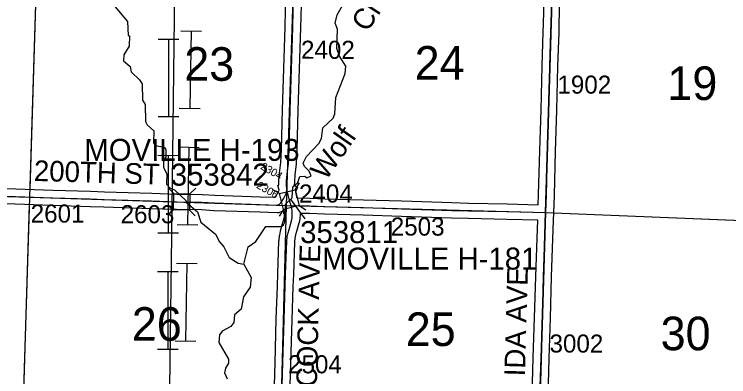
# Model space of a CAD drawing. Extents: x -157.2 to -99.3, y 12.2 to 46.2.
# Drawn here: x -130.824 to -128.057, y 29.887 to 31.29 of the extents above; entities that cross this region are included whole.
import ezdxf

# ---------------------------------------------------------------- set-up
doc = ezdxf.new("R2010")
doc.units = 0
for name, color, linetype in [('tdCoHydroRiver', 7, 'Continuous'), ('tdCoHydroTxtLg', 7, 'Continuous'), ('tdCoPipe', 7, 'Continuous'), ('tdCoPipe1', 7, 'Continuous'), ('tdCoPipe2', 7, 'Continuous'), ('tdCoSecRdNmbr', 7, 'Continuous'), ('tdCoSecRdTxt', 7, 'Continuous'), ('tdCoSecRteBand', 7, 'Continuous'), ('tdCoSecRteCL', 7, 'Continuous'), ('tdCoSectLine', 7, 'Continuous'), ('tdCoSectLinePart', 7, 'Continuous'), ('tdCoSectNmbr', 7, 'Continuous'), ('tdCoStrucSec', 7, 'Continuous'), ('tdCoStrucSecCoName', 7, 'Continuous'), ('tdCoStrucSecFHWANum', 7, 'Continuous'), ('tdCoSurfEarth', 7, 'Continuous'), ('tdCoSurfGravel', 7, 'Continuous'), ('tdCoTwpBndryShd', 7, 'Continuous')]:
    doc.layers.add(name, color=color, linetype=linetype)

msp = doc.modelspace()

# ---------------------------------------------------------------- linework, layer by layer
at = {"layer": 'tdCoHydroRiver'}
for points in [[(-129.9355, 30.3231), (-129.9177, 30.3905), (-129.8887, 30.4101), (-129.8491, 30.469), (-129.7891, 30.4687), (-129.781, 30.4748), (-129.776, 30.4857), (-129.7739, 30.5551), (-129.7479, 30.5796), (-129.7451, 30.6222), (-129.7256, 30.639), (-129.7186, 30.6625), (-129.6981, 30.6634), (-129.6904, 30.6569), (-129.6744, 30.6643), (-129.6817, 30.6835), (-129.7001, 30.7014), (-129.7045, 30.7142), (-129.6927, 30.7391), (-129.6438, 30.7897), (-129.6337, 30.81), (-129.6294, 30.8509), (-129.5888, 30.8876), (-129.582, 30.9047), (-129.5785, 30.9678), (-129.5426, 31.0615), (-129.5402, 31.0899), (-129.5643, 31.1285), (-129.5745, 31.1572), (-129.5722, 31.233), (-129.581, 31.2553), (-129.5737, 31.2883), (-129.5421, 31.3426)], [(-130.4347, 31.3205), (-130.3859, 31.2622), (-130.3828, 31.2084), (-130.3781, 31.2067), (-130.3793, 31.1672), (-130.3992, 31.1331), (-130.4015, 31.1095), (-130.3753, 31.0881), (-130.3712, 31.0675), (-130.3389, 31.0365), (-130.3284, 31.0204), (-130.3271, 30.9572), (-130.3165, 30.9411), (-130.3153, 30.8747), (-130.3094, 30.8619), (-130.2833, 30.839), (-130.2846, 30.7932), (-130.2786, 30.782), (-130.2425, 30.7761), (-130.2365, 30.7665), (-130.2374, 30.7365), (-130.2457, 30.721), (-130.2464, 30.6973), (-130.2329, 30.6732), (-130.2342, 30.6322), (-130.2204, 30.6175), (-130.2032, 30.6107), (-130.1587, 30.5683), (-130.1573, 30.5619), (-130.1142, 30.5259), (-130.1012, 30.486), (-130.0442, 30.4385), (-130.0292, 30.4096), (-130.0124, 30.3902), (-129.9916, 30.3485), (-129.9575, 30.3269), (-129.9355, 30.3231)], [(-129.9355, 30.3231), (-129.9071, 30.2717), (-129.9098, 30.2339), (-129.9361, 30.1967), (-129.9455, 30.1481), (-129.9714, 30.1267), (-129.9738, 30.0968), (-129.9853, 30.0814), (-130.019, 30.0634), (-130.0289, 30.0495), (-130.0314, 30.0196), (-129.9938, 29.9552), (-129.9943, 29.9395), (-130.0059, 29.9209), (-130.0096, 29.902), (-129.9992, 29.8796)]]:
    msp.add_lwpolyline(points, dxfattribs=at)
at = {"layer": 'tdCoPipe'}
msp.add_lwpolyline([(-133.759, 16.6205), (-133.5865, 17.7778), (-133.4655, 18.0471), (-133.3685, 18.1297), (-133.2951, 18.596), (-133.1374, 20.0968), (-132.9167, 20.1674), (-132.8765, 20.8382), (-131.6756, 21.8898), (-131.4423, 22.6481), (-130.9379, 23.6667), (-130.3462, 24.8998), (-130.3405, 25.1948), (-130.2487, 25.3673), (-130.2364, 26.2904), (-130.2373, 27.9658), (-130.2301, 29.1582), (-130.2142, 30.4341), (-130.1913, 32.2243), (-130.16, 33.6013), (-130.1464, 33.8322), (-130.2014, 34.2309), (-130.2039, 34.9469)], dxfattribs=at)
at = {"layer": 'tdCoPipe1'}
for p, q in [((-130.2665, 31.1943), (-130.1863, 31.1941)), ((-130.2673, 30.8943), (-130.1871, 30.8941)), ((-130.2677, 30.7443), (-130.1875, 30.7441)), ((-130.2684, 30.4443), (-130.1883, 30.4441)), ((-130.2688, 30.2943), (-130.1887, 30.2941)), ((-130.2696, 29.9943), (-130.1894, 29.9941))]:
    msp.add_line(p, q, dxfattribs=at)
for points in [[(-130.2264, 31.1942), (-130.2272, 30.8942)], [(-130.2276, 30.7442), (-130.2284, 30.4442)], [(-130.2287, 30.2942), (-130.2295, 29.9942)]]:
    msp.add_lwpolyline(points, dxfattribs=at)
at = {"layer": 'tdCoPipe2'}
for p, q in [((-130.1793, 31.2265), (-130.0991, 31.225)), ((-130.1848, 30.9266), (-130.1046, 30.9251)), ((-130.1875, 30.7766), (-130.1074, 30.7751)), ((-130.193, 30.4766), (-130.1128, 30.4752)), ((-130.1957, 30.3267), (-130.1156, 30.3252)), ((-130.2012, 30.0267), (-130.1211, 30.0252))]:
    msp.add_line(p, q, dxfattribs=at)
for points in [[(-130.1392, 31.2258), (-130.1447, 30.9258)], [(-130.1474, 30.7759), (-130.1529, 30.4759)], [(-130.1557, 30.3259), (-130.1611, 30.026)]]:
    msp.add_lwpolyline(points, dxfattribs=at)
at = {"layer": 'tdCoSecRteBand'}
for points in [[(-128.7946, 30.5531), (-128.7946, 30.5533), (-128.7932, 30.5923), (-128.7888, 30.7613), (-128.7888, 30.7614), (-128.7887, 30.7615), (-128.7833, 30.9209), (-128.7794, 31.0907), (-128.7794, 31.0908), (-128.7794, 31.0909), (-128.7752, 31.2214), (-128.7747, 31.2539), (-128.7747, 31.2541), (-128.7747, 31.2544), (-128.7693, 31.4339)], [(-128.7093, 31.4321), (-128.7147, 31.2528), (-128.7152, 31.2202), (-128.7152, 31.22), (-128.7152, 31.2197), (-128.7194, 31.0891), (-128.7233, 30.9193), (-128.7234, 30.9192), (-128.7234, 30.919), (-128.7288, 30.7596), (-128.7332, 30.5905), (-128.7332, 30.5904), (-128.7332, 30.5902), (-128.7357, 30.5213), (-128.7366, 30.4914), (-128.7368, 30.4915), (-128.7394, 30.4216), (-128.7446, 30.2733), (-128.7488, 30.1138), (-128.7488, 30.1137), (-128.7488, 30.1136), (-128.7539, 29.9593), (-128.7579, 29.8112)], [(-129.8134, 30.5821), (-129.8073, 30.5911), (-129.7982, 30.6094), (-129.7983, 30.61), (-129.8028, 30.6283), (-129.7999, 30.629), (-129.7992, 30.6456), (-129.7992, 30.6462), (-129.7991, 30.6469), (-129.7969, 30.674), (-129.7969, 30.6745), (-129.7968, 30.675), (-129.792, 30.7169), (-129.7894, 30.7674), (-129.7854, 30.9206), (-129.7854, 30.9207), (-129.7854, 30.9208), (-129.7805, 31.0804), (-129.7805, 31.0804), (-129.7805, 31.0804), (-129.7753, 31.2403), (-129.7721, 31.3704)], [(-129.7121, 31.3688), (-129.7153, 31.2387), (-129.7153, 31.2386), (-129.7153, 31.2385), (-129.7205, 31.0785), (-129.7255, 30.919), (-129.7294, 30.7655), (-129.7294, 30.7651), (-129.7294, 30.7647), (-129.7321, 30.7129), (-129.7322, 30.7119), (-129.7323, 30.711), (-129.7372, 30.6686), (-129.7393, 30.6426), (-129.7399, 30.6271), (-129.7399, 30.6268), (-129.7266, 30.6205), (-129.7349, 30.603), (-129.7303, 30.5841), (-129.7291, 30.5794), (-129.6793, 30.5784), (-129.679, 30.5784), (-129.6788, 30.5783), (-129.6208, 30.5761), (-129.471, 30.5722), (-129.4709, 30.5722), (-129.4708, 30.5722), (-129.3229, 30.5675), (-129.3228, 30.5675), (-129.3228, 30.5675), (-129.1287, 30.5611), (-129.0637, 30.5596), (-128.9155, 30.5564), (-128.9154, 30.5564), (-128.9153, 30.5564), (-128.7946, 30.5531)], [(-130.8548, 30.6158), (-130.6747, 30.6099), (-130.5286, 30.6052), (-130.4748, 30.6035), (-130.4748, 30.6035), (-130.4747, 30.6035), (-130.2915, 30.5976), (-130.2915, 30.5976), (-130.2915, 30.5976), (-130.1941, 30.5944), (-130.0966, 30.5927), (-130.0961, 30.5927), (-130.0955, 30.5926), (-130.0477, 30.5899), (-129.8715, 30.584), (-129.8134, 30.5821)], [(-129.819, 29.7684), (-129.8138, 29.9412), (-129.8091, 30.1096), (-129.8091, 30.1097), (-129.8091, 30.1098), (-129.8049, 30.2382), (-129.8049, 30.2383), (-129.8049, 30.2384), (-129.8032, 30.2849), (-129.799, 30.4131), (-129.7989, 30.4146), (-129.7987, 30.416), (-129.7965, 30.4328), (-129.7963, 30.4342), (-129.796, 30.4355), (-129.7926, 30.4508), (-129.7925, 30.4513), (-129.7923, 30.4518), (-129.7889, 30.4649), (-129.7888, 30.4653), (-129.7887, 30.4657), (-129.7794, 30.4972), (-129.7776, 30.5062), (-129.7771, 30.5156), (-129.7771, 30.5177), (-129.7797, 30.5176), (-129.7803, 30.5294), (-129.7806, 30.5291), (-129.7865, 30.5268), (-129.7941, 30.5238), (-129.7998, 30.5216), (-129.8059, 30.5218), (-129.8735, 30.5241), (-129.8735, 30.5241), (-129.8735, 30.5241), (-130.0501, 30.53), (-130.0504, 30.53), (-130.0508, 30.53), (-130.0983, 30.5327), (-130.1954, 30.5344), (-130.1956, 30.5344), (-130.1958, 30.5344), (-130.2935, 30.5376), (-130.4767, 30.5435), (-130.5306, 30.5453), (-130.6767, 30.5499), (-130.6767, 30.5499), (-130.6767, 30.5499), (-130.8567, 30.5559)], [(-128.8179, 29.8129), (-128.8139, 29.961), (-128.8139, 29.9612), (-128.8139, 29.9613), (-128.8087, 30.1155), (-128.8045, 30.275), (-128.8045, 30.2751), (-128.8045, 30.2752), (-128.7994, 30.4237), (-128.7994, 30.4237), (-128.7993, 30.4237), (-128.7968, 30.4931), (-128.9169, 30.4964), (-129.065, 30.4996), (-129.0651, 30.4996), (-129.0651, 30.4996), (-129.1302, 30.5011), (-129.1303, 30.5011), (-129.1305, 30.5011), (-129.3248, 30.5075), (-129.4727, 30.5122), (-129.6225, 30.5162), (-129.6227, 30.5162), (-129.6229, 30.5162), (-129.6808, 30.5184), (-129.7172, 30.5191), (-129.7171, 30.5161), (-129.717, 30.5148), (-129.7171, 30.5135), (-129.7178, 30.5006), (-129.718, 30.4985), (-129.7184, 30.4965), (-129.7208, 30.4842), (-129.7211, 30.4829), (-129.7215, 30.4816), (-129.731, 30.4492), (-129.7342, 30.437), (-129.7372, 30.4236), (-129.7391, 30.4096), (-129.7432, 30.2829), (-129.7432, 30.2828), (-129.7432, 30.2828), (-129.7449, 30.2362), (-129.7491, 30.1079), (-129.7538, 29.9395), (-129.7538, 29.9395), (-129.7538, 29.9395), (-129.759, 29.7666)]]:
    msp.add_lwpolyline(points, dxfattribs=at)
at = {"layer": 'tdCoSecRteCL'}
for points in [[(-129.7665, 30.6062), (-129.7688, 30.6153), (-129.77, 30.6259), (-129.7692, 30.6444), (-129.767, 30.6715), (-129.7621, 30.7144), (-129.7594, 30.7662), (-129.7554, 30.9199), (-129.7505, 31.0794), (-129.7453, 31.2395), (-129.7421, 31.3697), (-129.7406, 31.4096), (-129.736, 31.5813), (-129.7313, 31.7164), (-129.7271, 31.8755), (-129.7234, 32.0254), (-129.7224, 32.0474)], [(-128.7657, 30.5223), (-128.7632, 30.5913), (-128.7588, 30.7605), (-128.7533, 30.92), (-128.7494, 31.09), (-128.7452, 31.2207), (-128.7447, 31.2535), (-128.7393, 31.433), (-128.7341, 31.6135), (-128.7277, 31.7807), (-128.7215, 31.9622), (-128.7196, 32.0223)], [(-131.7524, 30.6119), (-131.7218, 30.6113), (-131.5524, 30.6058), (-131.5036, 30.6046), (-131.4089, 30.6026), (-131.2799, 30.5982), (-131.1282, 30.5942), (-130.9803, 30.5898), (-130.8557, 30.5859), (-130.6757, 30.5799), (-130.5296, 30.5752), (-130.4757, 30.5735), (-130.2925, 30.5676), (-130.1948, 30.5644), (-130.0972, 30.5627), (-130.0491, 30.56), (-129.8725, 30.554), (-129.8049, 30.5518), (-129.7973, 30.5548), (-129.7921, 30.56), (-129.7813, 30.576), (-129.7709, 30.5969), (-129.7665, 30.6062)], [(-129.7513, 30.5491), (-129.7579, 30.5707), (-129.7665, 30.6062)], [(-129.7513, 30.5491), (-129.7416, 30.5496), (-129.6799, 30.5484), (-129.6217, 30.5461), (-129.4718, 30.5422), (-129.3238, 30.5375), (-129.1295, 30.5311), (-129.0644, 30.5296), (-128.9162, 30.5264), (-128.7657, 30.5223)], [(-129.7949, 29.5568), (-129.7934, 29.5986), (-129.789, 29.7675), (-129.7838, 29.9404), (-129.7791, 30.1088), (-129.7749, 30.2373), (-129.7732, 30.2839), (-129.769, 30.4121), (-129.7668, 30.4289), (-129.7633, 30.4442), (-129.7599, 30.4572), (-129.7503, 30.49), (-129.7478, 30.5024), (-129.7471, 30.5152), (-129.7475, 30.5307), (-129.7503, 30.5458), (-129.7513, 30.5491)], [(-128.7963, 29.5185), (-128.7925, 29.6567), (-128.7879, 29.812), (-128.7839, 29.9603), (-128.7787, 30.1146), (-128.7745, 30.2742), (-128.7694, 30.4226), (-128.7657, 30.5223)]]:
    msp.add_lwpolyline(points, dxfattribs=at)
at = {"layer": 'tdCoSectLine'}
for points in [[(-130.7641, 30.5828), (-130.733, 31.5793)], [(-129.7693, 30.5501), (-129.7371, 31.5532)], [(-128.7661, 30.5223), (-128.7373, 31.5164)], [(-131.7528, 30.6119), (-130.7641, 30.5828)], [(-130.7942, 29.587), (-130.7641, 30.5828)], [(-130.7641, 30.5828), (-129.7693, 30.5501)], [(-129.7953, 29.5568), (-129.7693, 30.5501)], [(-129.7693, 30.5501), (-128.7661, 30.5223)], [(-128.7967, 29.5185), (-128.7661, 30.5223)], [(-128.7661, 30.5223), (-127.8147, 30.4847)]]:
    msp.add_lwpolyline(points, dxfattribs=at)
at = {"layer": 'tdCoSectLinePart'}
for points in [[(-130.7631, 30.6126), (-130.733, 31.5793)], [(-130.7933, 29.6167), (-130.765, 30.5526)], [(-128.7361, 30.5211), (-127.8447, 30.4859)]]:
    msp.add_lwpolyline(points, dxfattribs=at)
at = {"layer": 'tdCoStrucSec'}
for p, q in [((-129.7358, 30.6107), (-129.7195, 30.6374)), ((-130.2062, 30.5959), (-130.228, 30.6184)), ((-130.1437, 30.5948), (-130.1211, 30.6165)), ((-129.7966, 30.5959), (-129.8234, 30.6122)), ((-129.721, 30.5498), (-129.6943, 30.5336)), ((-130.2074, 30.5333), (-130.2299, 30.5116)), ((-130.1448, 30.5322), (-130.123, 30.5097)), ((-129.7818, 30.5351), (-129.7981, 30.5083))]:
    msp.add_line(p, q, dxfattribs=at)
for points in [[(-129.7818, 30.5351), (-129.7966, 30.5959), (-129.7358, 30.6107), (-129.721, 30.5498)], [(-130.2062, 30.5959), (-130.1437, 30.5948), (-130.1448, 30.5322), (-130.2074, 30.5333)]]:
    msp.add_lwpolyline(points, close=True, dxfattribs=at)
at = {"layer": 'tdCoStrucSecFHWANum'}
msp.add_line((-129.6973, 30.4988), (-129.754, 30.5752), dxfattribs=at)
at = {"layer": 'tdCoSurfEarth'}
msp.add_lwpolyline([(-129.8049, 30.5518), (-129.7973, 30.5548), (-129.7921, 30.56), (-129.7813, 30.576), (-129.7709, 30.5969), (-129.7665, 30.6062)], dxfattribs=at)
at = {"layer": 'tdCoSurfGravel'}
for points in [[(-129.7513, 30.5491), (-129.7579, 30.5707), (-129.7665, 30.6062), (-129.7688, 30.6153), (-129.77, 30.6259), (-129.7692, 30.6444), (-129.767, 30.6715), (-129.7621, 30.7144), (-129.7594, 30.7662), (-129.7554, 30.9199), (-129.7505, 31.0794), (-129.7453, 31.2395), (-129.7421, 31.3697), (-129.7406, 31.4096), (-129.736, 31.5813), (-129.7313, 31.7164), (-129.7271, 31.8755), (-129.7234, 32.0254), (-129.7224, 32.0474)], [(-128.7657, 30.5223), (-128.7657, 30.5223), (-128.7632, 30.5913), (-128.7588, 30.7605), (-128.7533, 30.92), (-128.7494, 31.09), (-128.7452, 31.2207), (-128.7447, 31.2535), (-128.7393, 31.433)], [(-130.8557, 30.5859), (-130.6757, 30.5799), (-130.5296, 30.5752)], [(-130.5296, 30.5752), (-130.4757, 30.5735), (-130.2925, 30.5676), (-130.1948, 30.5644), (-130.0972, 30.5627), (-130.0491, 30.56), (-129.8725, 30.554), (-129.8049, 30.5518)], [(-129.7513, 30.5491), (-129.7416, 30.5496), (-129.6799, 30.5484), (-129.6217, 30.5461), (-129.4718, 30.5422), (-129.3238, 30.5375), (-129.1295, 30.5311), (-129.0644, 30.5296), (-128.9162, 30.5264), (-128.7657, 30.5223)], [(-129.8246, 28.5575), (-129.8235, 28.5991), (-129.8191, 28.7478), (-129.8139, 28.9021), (-129.8092, 29.0765), (-129.804, 29.2506), (-129.7998, 29.423), (-129.7949, 29.5568), (-129.7934, 29.5986), (-129.789, 29.7675), (-129.7838, 29.9404), (-129.7791, 30.1088), (-129.7749, 30.2373), (-129.7732, 30.2839), (-129.769, 30.4121), (-129.7668, 30.4289), (-129.7633, 30.4442), (-129.7599, 30.4572), (-129.7503, 30.49), (-129.7478, 30.5024), (-129.7471, 30.5152), (-129.7475, 30.5307), (-129.7503, 30.5458), (-129.7513, 30.5491)], [(-128.7963, 29.5185), (-128.7963, 29.5185), (-128.7925, 29.6567), (-128.7879, 29.812), (-128.7839, 29.9603), (-128.7787, 30.1146), (-128.7745, 30.2742), (-128.7694, 30.4226), (-128.7657, 30.5223)]]:
    msp.add_lwpolyline(points, dxfattribs=at)
at = {"layer": 'tdCoTwpBndryShd'}
msp.add_lwpolyline([(-128.6576, 34.667), (-128.6804, 33.5187), (-128.7065, 32.5225), (-128.7373, 31.5164), (-128.7661, 30.5223), (-128.7967, 29.5185), (-128.8255, 28.521), (-128.8657, 27.4917), (-128.8964, 26.4888), (-128.93, 25.491), (-128.9664, 24.4882), (-129.007, 23.4876), (-129.0347, 22.4935), (-129.0534, 21.5204), (-129.0947, 20.5153), (-129.1281, 19.5112), (-129.1634, 18.5052), (-129.1907, 17.5067), (-129.1913, 17.4992), (-129.2203, 16.5019)], dxfattribs=at)

# ---------------------------------------------------------------- texts
at = {"layer": 'tdCoHydroTxtLg'}
for s, rotation, p in [('Creek', 56.8167, (-129.4569, 31.2178)), ('Wolf', 55.0265, (-129.6172, 30.6435))]:
    msp.add_text(s, height=0.08, rotation=rotation, dxfattribs=at).set_placement(p)
at = {"layer": 'tdCoSecRdNmbr'}
for s, height, rotation, p in [('2402', 0.07, 359.9013, (-129.7135, 31.118)), ('1902', 0.07, 359.902, (-128.7203, 30.9832)), ('2304', 0.03, 329.9013, (-129.8734, 30.693)), ('2306', 0.03, 329.9013, (-129.8885, 30.6196)), ('2404', 0.07, 359.9013, (-129.7214, 30.5616)), ('2601', 0.07, 359.9005, (-130.7605, 30.4841)), ('2603', 0.07, 359.9008, (-130.4122, 30.4815)), ('2503', 0.07, 359.9016, (-129.3658, 30.4337)), ('3002', 0.07, 359.902, (-128.7509, 29.9808)), ('2504', 0.07, 359.9013, (-129.7636, 29.9005))]:
    msp.add_text(s, height=height, rotation=rotation, dxfattribs=at).set_placement(p)
at = {"layer": 'tdCoSecRdTxt'}
for s, rotation, p in [('200TH ST', 358.3351, (-130.7491, 30.6452)), ('HANCOCK AVE', 88.5778, (-129.6577, 29.6202)), ('IDA AVE', 88.3856, (-128.8463, 29.8878))]:
    msp.add_text(s, height=0.08, rotation=rotation, dxfattribs=at).set_placement(p)
at = {"layer": 'tdCoSectNmbr'}
for s, rotation, p in [('23', 359.9009, (-130.1657, 31.033)), ('24', 359.9016, (-129.2735, 31.0373)), ('19', 359.9023, (-128.2945, 30.9586)), ('26', 359.9008, (-130.3689, 30.0265)), ('25', 359.9016, (-129.3079, 30.0062)), ('30', 359.9023, (-128.3206, 29.9898))]:
    msp.add_text(s, height=0.13, rotation=rotation, dxfattribs=at).set_placement(p)
at = {"layer": 'tdCoStrucSecCoName'}
for s, p in [('MOVILLE H-193', (-130.5528, 30.7228)), ('MOVILLE H-181', (-129.6317, 30.302))]:
    msp.add_text(s, height=0.085, dxfattribs=at).set_placement(p)
at = {"layer": 'tdCoStrucSecFHWANum'}
for s, p in [('353842', (-130.2179, 30.6268)), ('353811', (-129.7168, 30.4044))]:
    msp.add_text(s, height=0.085, dxfattribs=at).set_placement(p)

doc.saveas('drawing.dxf')
